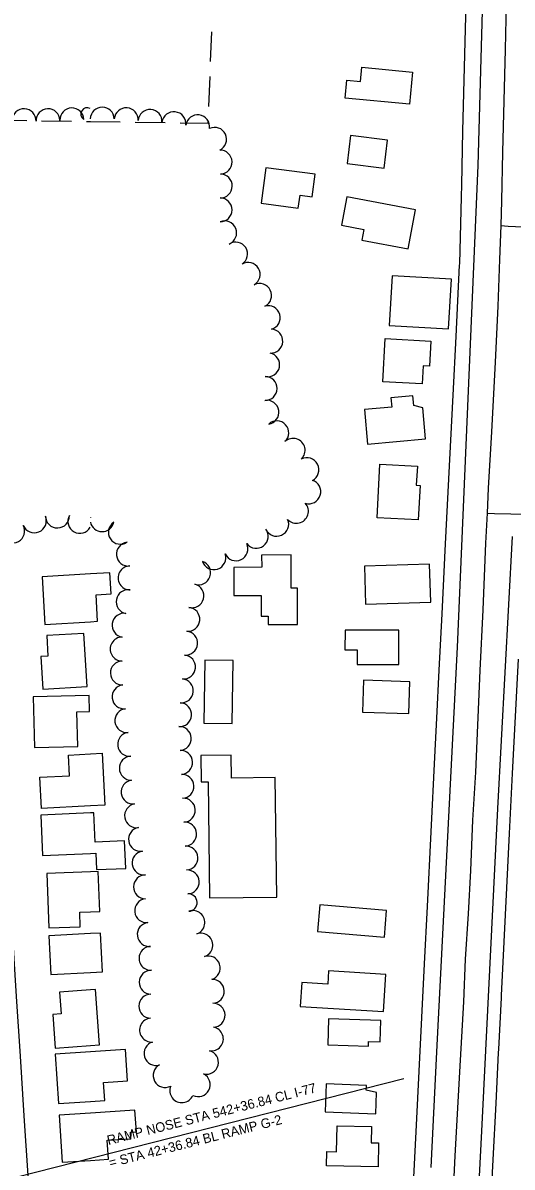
# Model space of a CAD drawing. Extents: x -25029 to 2274964, y -81170 to 687028.
# Drawn here: x -4805 to -4396, y -63252 to -62296 of the extents above; entities that cross this region are included whole.
import ezdxf

# ---------------------------------------------------------------- set-up
doc = ezdxf.new("R2010")
doc.units = 0
for name, color, linetype in [('81911BEA - RW_X_Fee_RW', 7, 'Continuous'), ('BLDG', 7, 'Continuous'), ('Default', 7, 'Continuous'), ('GE_X_CL_2000', 7, 'Continuous'), ('RECREATION', 7, 'Continuous'), ('ROAD', 7, 'Continuous'), ('TREES', 7, 'Continuous')]:
    doc.layers.add(name, color=color, linetype=linetype)

msp = doc.modelspace()

# ---------------------------------------------------------------- linework, layer by layer
at = {"layer": '81911BEA - RW_X_Fee_RW'}
for points in [[(-4420.65, -61686.13), (-4421.89, -61738.59), (-4423.61, -61811.57), (-4425.39, -61886.55), (-4427.16, -61961.53), (-4428.69, -62026.22), (-4430.11, -62086.2), (-4434.67, -62279.4), (-4434.93, -62290.4), (-4437.2, -62386.59), (-4438.26, -62431.31), (-4438.5, -62441.36), (-4439.9, -62497.35)], [(-4439.9, -62497.35), (-4440.03, -62498.39), (-4443.03, -62558.01), (-4445.5, -62607.08), (-4448.21, -62661.01), (-4452.03, -62736.92)], [(-4452.03, -62736.92), (-4452.63, -62748.91), (-4454.69, -62789.93), (-4457.06, -62836.99), (-4459.07, -62877.05), (-4460.71, -62909.64), (-4466.99, -63034.48), (-4469.39, -63082.23), (-4471.65, -63127.17), (-4473.91, -63172.11), (-4476.16, -63217.06), (-4479.18, -63276.98), (-4481.69, -63326.92), (-4482.72, -63347.48)], [(-4794.76, -63347.79), (-4795.64, -63334.16), (-4800.45, -63259.23), (-4803.65, -63209.33), (-4806.86, -63159.43), (-4810.06, -63109.54), (-4813.26, -63059.64), (-4816.47, -63009.74), (-4819.67, -62959.85), (-4822.88, -62909.95), (-4826.08, -62860.05), (-4829.28, -62810.15), (-4832.62, -62758.2)], [(-4417.03, -63353.07), (-4416.9, -63350.47), (-4414.36, -63299.92), (-4411.65, -63246.02), (-4409.27, -63198.66), (-4407.16, -63156.71), (-4407.01, -63153.71), (-4404.85, -63110.77), (-4404.75, -63108.77), (-4402.49, -63063.83), (-4400.23, -63018.88), (-4397.95, -62973.54), (-4395.43, -62923.37), (-4393.83, -62891.48), (-4390.62, -62827.65)]]:
    msp.add_lwpolyline(points, dxfattribs=at)
at = {"layer": 'BLDG'}
for p, q in [((-4748.36, -62796.47), (-4742.24, -62796.09)), ((-4788.45, -62991.71), (-4748.36, -62990.02)), ((-4781.45, -63091.16), (-4748.36, -63089.49)), ((-4748.36, -63150.6), (-4740.6, -63150.02)), ((-4748.36, -63197.34), (-4736.3, -63196.55)), ((-4748.36, -63246.57), (-4733.25, -63245.57))]:
    msp.add_line(p, q, dxfattribs=at)
for points in [[(-4481.72, -62363.94), (-4535.27, -62358.96), (-4533.88, -62343.99), (-4522.5, -62345.05), (-4521.39, -62333.14), (-4479.22, -62337.06)], [(-4533.78, -62413.56), (-4502.78, -62417.3), (-4499.96, -62393.96), (-4530.97, -62390.22)], [(-4605.7, -62446.8), (-4574.57, -62450.94), (-4573.12, -62440.08), (-4563.09, -62441.41), (-4560.58, -62422.57), (-4601.76, -62417.09)], [(-4538.43, -62465.13), (-4519.84, -62468.62), (-4521.5, -62477.48), (-4482.71, -62484.76), (-4476.61, -62452.21), (-4533.99, -62441.45)], [(-4448.96, -62551.75), (-4446.64, -62510.27), (-4496.18, -62507.5), (-4498.49, -62548.98)], [(-4463.87, -62561.88), (-4464.96, -62582.75), (-4470.25, -62582.47), (-4471.04, -62597.57), (-4503.92, -62595.86), (-4502.05, -62559.9)], [(-4516.68, -62647.98), (-4468.13, -62643.49), (-4470.52, -62617.59), (-4478.01, -62615.73), (-4478.76, -62607.59), (-4497.18, -62609.29), (-4496.46, -62617.09), (-4519.34, -62619.2)], [(-4475.05, -62666.56), (-4475.93, -62682.43), (-4472.82, -62682.61), (-4474.42, -62711.42), (-4508.77, -62709.52), (-4506.29, -62664.83)], [(-4628.37, -62774.61), (-4605.71, -62774.52), (-4605.64, -62791.84), (-4599.68, -62791.82), (-4599.65, -62798.88), (-4575.16, -62798.79), (-4575.28, -62768.47), (-4580.53, -62768.49), (-4580.64, -62740.62), (-4605.21, -62740.71), (-4605.17, -62750.96), (-4628.46, -62751.05)], [(-4518.31, -62781.89), (-4463.91, -62780.11), (-4464.94, -62748.37), (-4519.34, -62750.15)], [(-4751.13, -62850.55), (-4753.75, -62806.24), (-4784.79, -62808.08), (-4783.78, -62825.15), (-4789.68, -62825.5), (-4788.06, -62852.74)], [(-4535.53, -62819.86), (-4525.36, -62819.87), (-4525.37, -62832.24), (-4490.49, -62832.27), (-4490.47, -62803.52), (-4535.51, -62803.48)], [(-4629.69, -62881.51), (-4628.98, -62828.88), (-4652.71, -62828.57), (-4653.41, -62881.19)], [(-4520.84, -62872.01), (-4482.15, -62873.24), (-4481.3, -62846.55), (-4519.99, -62845.31)], [(-4758.9, -62900.62), (-4759.65, -62871.74), (-4749.07, -62871.46), (-4749.42, -62858.12), (-4796.1, -62859.34), (-4794.99, -62901.57)], [(-4592.58, -63026.63), (-4593.78, -62926.68), (-4630.46, -62927.12), (-4630.69, -62907.93), (-4656.04, -62908.23), (-4655.77, -62930.34), (-4649.86, -62930.27), (-4648.7, -63027.3)], [(-4558.47, -63055.3), (-4502.6, -63059.93), (-4500.76, -63037.76), (-4556.63, -63033.13)], [(-4550.01, -63099.25), (-4571.72, -63097.95), (-4572.92, -63117.87), (-4503.36, -63122.04), (-4501.51, -63091.14), (-4549.35, -63088.27)], [(-4549.91, -63150), (-4516.01, -63151.06), (-4515.89, -63147.23), (-4506.18, -63147.54), (-4505.62, -63129.64), (-4549.23, -63128.27)], [(-4552.16, -63206.11), (-4509.77, -63207.67), (-4509.11, -63189.8), (-4517.77, -63187.93), (-4517.62, -63183.97), (-4551.3, -63182.72)], [(-4513.5, -63218.27), (-4513.74, -63231.89), (-4507.46, -63232), (-4507.81, -63251.92), (-4551.04, -63251.15), (-4550.83, -63239.27), (-4542.57, -63239.42), (-4542.19, -63217.76)]]:
    msp.add_lwpolyline(points, close=True, dxfattribs=at)
for points in [[(-4748.36, -62756.46), (-4788.72, -62758.96), (-4786.26, -62798.81), (-4748.36, -62796.47)], [(-4742.24, -62796.09), (-4743.61, -62773.93), (-4731.01, -62773.15), (-4732.1, -62755.46), (-4748.36, -62756.46)], [(-4790.55, -62926.48), (-4765.77, -62925.14), (-4766.7, -62907.84), (-4748.36, -62906.85)], [(-4748.36, -62906.85), (-4738.55, -62906.32), (-4736.21, -62949.75), (-4748.36, -62950.41)], [(-4748.36, -62950.41), (-4789.14, -62952.61), (-4790.55, -62926.48)], [(-4748.36, -62956.28), (-4789.87, -62958.03), (-4788.45, -62991.71)], [(-4748.36, -62990.02), (-4743.78, -62989.83), (-4743.2, -63003.58), (-4718.78, -63002.55), (-4719.75, -62979.53), (-4744.41, -62980.57), (-4745.44, -62956.15), (-4748.36, -62956.28)], [(-4748.36, -63005.5), (-4784.75, -63006.75), (-4783.18, -63052.29), (-4756.76, -63051.38)], [(-4748.36, -63038.98), (-4740.56, -63038.71), (-4741.71, -63005.27), (-4748.36, -63005.5)], [(-4756.76, -63051.38), (-4757.17, -63039.28), (-4748.36, -63038.98)], [(-4748.36, -63057.06), (-4783.08, -63058.8), (-4781.45, -63091.16)], [(-4748.36, -63089.49), (-4738.31, -63088.99), (-4739.94, -63056.63), (-4748.36, -63057.06)], [(-4748.36, -63104.05), (-4774.12, -63105.98), (-4772.76, -63124.18), (-4779.84, -63124.72), (-4777.73, -63152.81), (-4748.36, -63150.6)], [(-4740.6, -63150.02), (-4744.08, -63103.73), (-4748.36, -63104.05)], [(-4748.36, -63155.93), (-4777.76, -63157.84), (-4775.09, -63199.07), (-4748.36, -63197.34)], [(-4736.3, -63196.55), (-4737.27, -63181.52), (-4717.33, -63180.23), (-4719.03, -63154.03), (-4748.36, -63155.93)], [(-4733.25, -63245.57), (-4734.29, -63229.81), (-4714.57, -63228.5), (-4714.93, -63222.92), (-4709.9, -63222.59), (-4711.09, -63204.65), (-4748.36, -63207.12)], [(-4748.36, -63207.12), (-4774.55, -63208.85), (-4771.96, -63248.13), (-4748.36, -63246.57)]]:
    msp.add_lwpolyline(points, dxfattribs=at)
at = {"layer": 'Default'}
msp.add_line((-5066.28, -63325.64), (-4486.33, -63178.27), dxfattribs=at)
at = {"layer": 'GE_X_CL_2000'}
for points in [[(-4397.82, -62113.45), (-4398.33, -62153.87), (-4398.74, -62183.15), (-4399.94, -62227.13), (-4400.58, -62266.75), (-4401.66, -62318.28), (-4403.88, -62403.91), (-4404.7, -62444.75), (-4405.2, -62465.24)], [(-4405.2, -62465.24), (-4406.49, -62493.67), (-4407.74, -62532.65), (-4409.93, -62579.42), (-4413.01, -62637.79), (-4415.83, -62684.7), (-4416.64, -62705.64)], [(-4405.2, -62465.24), (-4399.1, -62465.76), (-4392.99, -62466.16), (-4386.87, -62466.42), (-4380.74, -62466.57), (-4374.63, -62466.58), (-4352.9, -62466.5), (-4329.33, -62466.14), (-4315.41, -62466.32), (-4295.96, -62465.71), (-4253.87, -62465.05), (-4229.08, -62464.88), (-4204.43, -62464.24), (-4171.53, -62463.97), (-4134.48, -62463.17), (-4094.98, -62462.43), (-4049.84, -62462.14), (-4013.72, -62461.63), (-3972.84, -62460.63), (-3955.71, -62460.73), (-3934.28, -62460.33), (-3906.89, -62460.07), (-3885.75, -62459.2)], [(-4416.64, -62705.64), (-4418.16, -62730.85), (-4420.41, -62786.49), (-4422.86, -62837.23), (-4426.58, -62922.06), (-4428.92, -62962.24), (-4430.55, -63004.44), (-4432.64, -63040.65), (-4435.08, -63078.38), (-4436.39, -63114), (-4439.25, -63162.9), (-4443.62, -63242.81), (-4445.39, -63278.27)], [(-4416.64, -62705.64), (-4410.68, -62706.1), (-4397.07, -62706.42), (-4376.41, -62706.46), (-4336.78, -62705.88), (-4300.8, -62705.37), (-4276.47, -62704.73), (-4233.31, -62704.69), (-4212.64, -62703.97), (-4177.29, -62703.89), (-4148.05, -62703.07), (-4112.38, -62702.55), (-4091.4, -62701.98), (-4053.6, -62701.36), (-4031.1, -62700.98), (-3996.51, -62700.59), (-3952.73, -62699.66), (-3919.83, -62699.68), (-3890, -62699.63), (-3880.49, -62699.1), (-3878.87, -62698.72), (-3877.32, -62698.13)]]:
    msp.add_lwpolyline(points, dxfattribs=at)
at = {"layer": 'RECREATION'}
for p, q in [((-4647.81, -62328.42), (-4646.82, -62303.44)), ((-4649.3, -62365.89), (-4648.31, -62340.91)), ((-4826.53, -62377.3), (-4801.54, -62377.67)), ((-4789.04, -62377.85), (-4764.04, -62378.21)), ((-4751.54, -62378.39), (-4748.36, -62378.44)), ((-4748.36, -62378.44), (-4723.36, -62378.8)), ((-4710.86, -62378.98), (-4685.87, -62379.35))]:
    msp.add_line(p, q, dxfattribs=at)
msp.add_lwpolyline([(-4673.37, -62379.53), (-4649.86, -62379.87), (-4649.8, -62378.38)], dxfattribs=at)
at = {"layer": 'ROAD'}
for points in [[(-4463.61, -63252.45), (-4458.8, -63155.98), (-4441.46, -62817.68), (-4424.3, -62415.26), (-4413.14, -62017.79), (-4406.69, -61707.15), (-4395.04, -61273.18), (-4388.05, -60946.39), (-4388.03, -60945.93), (-4383.96, -60776.6), (-4383.28, -60748.36)], [(-4395.76, -62725.34), (-4408.06, -62952.54), (-4421.43, -63222.11), (-4426.45, -63318.9)]]:
    msp.add_lwpolyline(points, dxfattribs=at)
at = {"layer": 'TREES'}
for centre, radius, start, end in [((-4803.72, -62377.74), 10, 357.88458, 177.88458), ((-4783.73, -62377.79), 10, 1.84191, 181.84191), ((-4763.74, -62377.07), 10, 2.27348, 182.27348), ((-4751.06, -62372.13), 5.28, 59.34459, 239.34459), ((-4738.37, -62376.43), 10, 1.23277, 178.76723), ((-4718.4, -62376.94), 10, 355.86944, 175.86944), ((-4698.45, -62378.38), 10, 355.86944, 175.86944), ((-4678.54, -62380.28), 10, 353.23534, 173.23534), ((-4658.71, -62382.85), 10, 351.95731, 171.95731), ((-4644.52, -62393.29), 10, 295.41266, 115.41266), ((-4639.93, -62412.31), 10, 271.70557, 91.70557), ((-4639.78, -62432.31), 10, 269.11924, 89.11924), ((-4639.95, -62452.31), 10, 269.94189, 89.94189), ((-4636.14, -62471.55), 10, 292.44883, 112.44883), ((-4626.93, -62489.22), 10, 302.60104, 122.60104), ((-4616.45, -62506.25), 10, 300.60443, 120.60443), ((-4606.89, -62523.8), 10, 296.57853, 116.57853), ((-4599.65, -62542.35), 10, 286.04023, 106.04023), ((-4597.53, -62561.94), 10, 266.34789, 86.34789), ((-4600.14, -62581.72), 10, 258.58582, 78.58582), ((-4602.26, -62601.52), 10, 269.23184, 89.23184), ((-4600.84, -62621.4), 10, 278.89031, 98.89031), ((-4592.5, -62638.62), 10, 312.80824, 132.80824), ((-4578.86, -62653.25), 10, 313.18532, 133.18532), ((-4567.42, -62669.42), 10, 297.40335, 117.40335), ((-4565.77, -62687.85), 10, 252.79851, 72.79851), ((-4576.09, -62704.17), 10, 222.60357, 42.60357), ((-4813.21, -62720.65), 10, 208.09354, 28.09354), ((-4795.15, -62712.13), 10, 202.40999, 22.40999), ((-4775.9, -62708.05), 10, 181.49623, 1.49623), ((-4757.14, -62712.6), 10, 151.30158, 331.30158), ((-4738.56, -62711.18), 10, 167.34333, 168.63439), ((-4748.34, -62708.98), 0.024, 192.23479, 347.76521), ((-4738.56, -62711.18), 10, 191.36561, 347.34333), ((-4723.25, -62721.68), 10, 123.73852, 303.73852), ((-4592.6, -62714.98), 10, 203.81821, 23.81821), ((-4609.68, -62725.11), 10, 217.51728, 37.51728), ((-4716.54, -62739.93), 10, 96.62498, 276.62498), ((-4626.65, -62735.48), 10, 205.36282, 25.36282), ((-4645.16, -62742.95), 10, 198.58394, 18.58394), ((-4715.18, -62759.86), 10, 91.22174, 271.22174), ((-4657.84, -62755.61), 10, 251.33886, 71.33886), ((-4716.78, -62779.7), 10, 79.52151, 259.52151), ((-4663.51, -62774.78), 10, 255.70544, 75.70544), ((-4720.17, -62799.4), 10, 80.95626, 260.95626), ((-4666.89, -62794.42), 10, 264.76541, 84.76541), ((-4721.78, -62819.28), 10, 89.80142, 269.80142), ((-4668.7, -62814.34), 10, 264.84348, 84.84348), ((-4721.57, -62839.28), 10, 91.36418, 271.36418), ((-4670.5, -62834.26), 10, 264.84348, 84.84348), ((-4720.19, -62859.21), 10, 96.57601, 276.57601), ((-4672.3, -62854.18), 10, 264.84348, 84.84348), ((-4717.83, -62879.07), 10, 96.95896, 276.95896), ((-4673.86, -62874.12), 10, 266.20528, 86.20528), ((-4715.51, -62898.93), 10, 96.41094, 276.41094), ((-4673.97, -62894.08), 10, 273.16409, 93.16409), ((-4672.86, -62914.05), 10, 273.16409, 93.16409), ((-4714.13, -62918.87), 10, 91.48456, 271.48456), ((-4671.76, -62934.02), 10, 273.16409, 93.16409), ((-4712.6, -62938.78), 10, 97.3302, 277.3302), ((-4670.66, -62953.99), 10, 273.16409, 93.16409), ((-4709.7, -62958.57), 10, 99.32302, 279.32302), ((-4669.55, -62973.96), 10, 273.16409, 93.16409), ((-4706.46, -62978.3), 10, 99.32302, 279.32302), ((-4668.45, -62993.93), 10, 273.16409, 93.16409), ((-4703.48, -62998.08), 10, 97.80549, 277.80549), ((-4702.23, -63017.99), 10, 89.38913, 269.38913), ((-4667.34, -63013.9), 10, 273.16409, 93.16409), ((-4701.27, -63037.93), 10, 96.13845, 276.13845), ((-4666.39, -63031.16), 7.29, 273.16409, 93.16409), ((-4662.65, -63047.86), 10, 289.49998, 109.49998), ((-4699.13, -63057.81), 10, 96.13845, 276.13845), ((-4656.09, -63066.75), 10, 288.80457, 108.80457), ((-4697.68, -63077.75), 10, 92.17558, 272.17558), ((-4649.84, -63085.75), 10, 287.59138, 107.59138), ((-4697.52, -63097.74), 10, 88.73767, 268.73767), ((-4646.43, -63105.28), 10, 272.21145, 92.21145), ((-4697.86, -63117.74), 10, 89.33926, 269.33926), ((-4645.77, -63125.27), 10, 271.59737, 91.59737), ((-4697.18, -63137.7), 10, 94.52649, 274.52649), ((-4647.18, -63145.12), 10, 260.25503, 80.25503), ((-4693.43, -63157.22), 10, 107.23181, 287.23181), ((-4651.29, -63164.68), 10, 256.02849, 76.02849), ((-4685.81, -63175.62), 10, 117.76484, 297.76484), ((-4658.21, -63183.31), 10, 243.20882, 63.20882), ((-4671.94, -63188.35), 10, 157.16176, 337.16176)]:
    msp.add_arc(centre, radius, start, end, dxfattribs=at)

# ---------------------------------------------------------------- texts
at = {"layer": 'Default'}
for s, p in [('RAMP NOSE STA 542+36.84 CL I-77', (-4733.26, -63233.86)), ('= STA 42+36.84 BL RAMP G-2', (-4731.69, -63252.63))]:
    msp.add_text(s, height=7.9999, rotation=14.25786, dxfattribs=at).set_placement(p)

doc.saveas('drawing.dxf')
